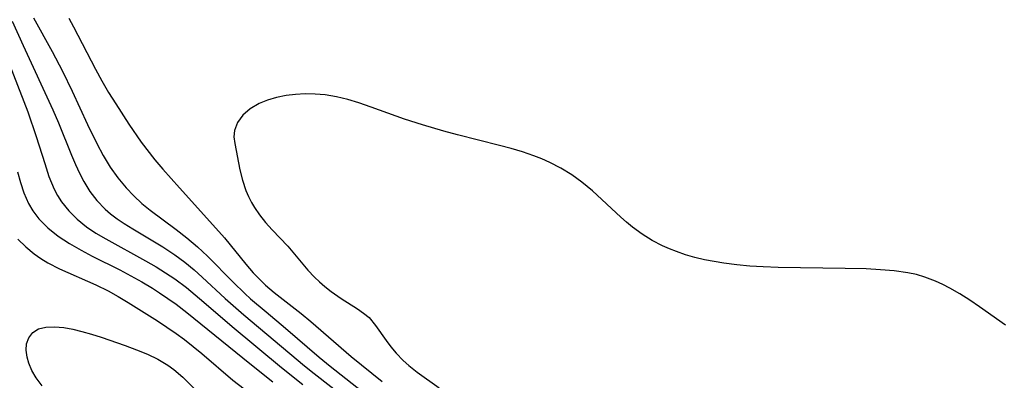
# Model space of a CAD drawing. Header units: metres. Extents: x 1073367 to 1082519, y 1569854 to 1574957.
# Tile 869 of 1056: x 1079737 to 1079869, y 1572331 to 1572379. Entities that reach past the tile are written whole.
import ezdxf

# ---------------------------------------------------------------- set-up
doc = ezdxf.new("R2010")
doc.units = ezdxf.units.M
doc.layers.add('CGG_CurvaNivelLidar_v1', color=253, linetype='Continuous', lineweight=30)

msp = doc.modelspace()

# ---------------------------------------------------------------- linework, layer by layer
at = {"layer": 'CGG_CurvaNivelLidar_v1'}
for p, q in [((1079736.0843, 1572378.6424, 73), (1079737.5543, 1572375.3524, 73)), ((1079738.9322, 1572379.0902, 73.5), (1079741.4516, 1572374.5855, 73.5)), ((1079743.6598, 1572379.037, 74), (1079744.3142, 1572377.8615, 74)), ((1079744.3142, 1572377.8615, 74), (1079747.2346, 1572372.2266, 74)), ((1079737.5543, 1572375.3524, 73), (1079741.5309, 1572366.7555, 73)), ((1079734.9059, 1572375.021, 72.5), (1079738.1699, 1572366.4915, 72.5)), ((1079741.4516, 1572374.5855, 73.5), (1079742.8112, 1572371.9531, 73.5)), ((1079742.8112, 1572371.9531, 73.5), (1079744.1176, 1572369.2762, 73.5)), ((1079747.2346, 1572372.2266, 74), (1079748.0863, 1572370.652, 74)), ((1079748.0863, 1572370.652, 74), (1079748.9792, 1572369.1029, 74)), ((1079744.1176, 1572369.2762, 73.5), (1079746.1756, 1572364.8346, 73.5)), ((1079748.9792, 1572369.1029, 74), (1079749.9445, 1572367.5619, 74)), ((1079772.7241, 1572368.684, 74.5), (1079771.4494, 1572368.4316, 74.5)), ((1079773.9705, 1572368.837, 74.5), (1079772.7241, 1572368.684, 74.5)), ((1079775.2809, 1572368.9089, 74.5), (1079773.9705, 1572368.837, 74.5)), ((1079776.6119, 1572368.8903, 74.5), (1079775.2809, 1572368.9089, 74.5)), ((1079777.9531, 1572368.7721, 74.5), (1079776.6119, 1572368.8903, 74.5)), ((1079779.4526, 1572368.5155, 74.5), (1079777.9531, 1572368.7721, 74.5)), ((1079749.9445, 1572367.5619, 74), (1079751.7133, 1572364.8506, 74)), ((1079769.1318, 1572367.6289, 74.5), (1079767.9371, 1572366.9247, 74.5)), ((1079770.2441, 1572368.0828, 74.5), (1079769.1318, 1572367.6289, 74.5)), ((1079771.4494, 1572368.4316, 74.5), (1079770.2441, 1572368.0828, 74.5)), ((1079780.9507, 1572368.1505, 74.5), (1079779.4526, 1572368.5155, 74.5)), ((1079782.4454, 1572367.7036, 74.5), (1079780.9507, 1572368.1505, 74.5)), ((1079784.1035, 1572367.1392, 74.5), (1079782.4454, 1572367.7036, 74.5)), ((1079738.1699, 1572366.4915, 72.5), (1079739.3267, 1572363.2248, 72.5)), ((1079741.5309, 1572366.7555, 73), (1079742.2773, 1572365.0232, 73)), ((1079766.9566, 1572366.0829, 74.5), (1079766.2063, 1572365.0867, 74.5)), ((1079767.9371, 1572366.9247, 74.5), (1079766.9566, 1572366.0829, 74.5)), ((1079788.5387, 1572365.5499, 74.5), (1079784.1035, 1572367.1392, 74.5)), ((1079742.2773, 1572365.0232, 73), (1079744.0267, 1572360.7139, 73)), ((1079746.1756, 1572364.8346, 73.5), (1079747.4031, 1572362.2813, 73.5)), ((1079751.7133, 1572364.8506, 74), (1079753.3574, 1572362.4633, 74)), ((1079766.2063, 1572365.0867, 74.5), (1079765.7998, 1572364.0224, 74.5)), ((1079790.9639, 1572364.7726, 74.5), (1079788.5387, 1572365.5499, 74.5)), ((1079793.819, 1572363.9417, 74.5), (1079790.9639, 1572364.7726, 74.5)), ((1079765.7998, 1572364.0224, 74.5), (1079765.7465, 1572363.1775, 74.5)), ((1079795.6472, 1572363.4443, 74.5), (1079793.819, 1572363.9417, 74.5)), ((1079801.2391, 1572362.026, 74.5), (1079795.6472, 1572363.4443, 74.5)), ((1079739.3267, 1572363.2248, 72.5), (1079740.4418, 1572359.592, 72.5)), ((1079747.4031, 1572362.2813, 73.5), (1079748.2558, 1572360.6795, 73.5)), ((1079753.3574, 1572362.4633, 74), (1079755.1661, 1572360.1143, 74)), ((1079765.7465, 1572363.1775, 74.5), (1079765.8533, 1572362.294, 74.5)), ((1079765.8533, 1572362.294, 74.5), (1079766.5524, 1572358.7722, 74.5)), ((1079802.7928, 1572361.6035, 74.5), (1079801.2391, 1572362.026, 74.5)), ((1079744.0267, 1572360.7139, 73), (1079744.5665, 1572359.4558, 73)), ((1079804.3255, 1572361.1465, 74.5), (1079802.7928, 1572361.6035, 74.5)), ((1079805.8296, 1572360.6396, 74.5), (1079804.3255, 1572361.1465, 74.5)), ((1079740.4418, 1572359.592, 72.5), (1079741.018, 1572357.8541, 72.5)), ((1079744.5665, 1572359.4558, 73), (1079745.1039, 1572358.3148, 73)), ((1079748.2558, 1572360.6795, 73.5), (1079749.1903, 1572359.1384, 73.5)), ((1079755.1661, 1572360.1143, 74), (1079756.2364, 1572358.8323, 74)), ((1079806.914, 1572360.2235, 74.5), (1079805.8296, 1572360.6396, 74.5)), ((1079807.9732, 1572359.7598, 74.5), (1079806.914, 1572360.2235, 74.5)), ((1079809.4711, 1572358.9796, 74.5), (1079807.9732, 1572359.7598, 74.5)), ((1079736.8031, 1572358.5012, 72), (1079737.1887, 1572357.0657, 72)), ((1079745.1039, 1572358.3148, 73), (1079745.683, 1572357.2114, 73)), ((1079749.1903, 1572359.1384, 73.5), (1079750.214, 1572357.6958, 73.5)), ((1079756.2364, 1572358.8323, 74), (1079758.4473, 1572356.3374, 74)), ((1079766.5524, 1572358.7722, 74.5), (1079766.8926, 1572357.3974, 74.5)), ((1079810.9056, 1572358.089, 74.5), (1079809.4711, 1572358.9796, 74.5)), ((1079812.276, 1572357.0998, 74.5), (1079810.9056, 1572358.089, 74.5)), ((1079737.1887, 1572357.0657, 72), (1079737.6517, 1572355.6829, 72)), ((1079741.018, 1572357.8541, 72.5), (1079741.7017, 1572356.1972, 72.5)), ((1079745.683, 1572357.2114, 73), (1079746.4882, 1572355.8863, 73)), ((1079750.214, 1572357.6958, 73.5), (1079751.3396, 1572356.3394, 73.5)), ((1079766.8926, 1572357.3974, 74.5), (1079767.3431, 1572356.0181, 74.5)), ((1079813.6625, 1572355.9539, 74.5), (1079812.276, 1572357.0998, 74.5)), ((1079737.6517, 1572355.6829, 72), (1079738.2884, 1572354.2559, 72)), ((1079741.7017, 1572356.1972, 72.5), (1079742.1566, 1572355.3241, 72.5)), ((1079746.4882, 1572355.8863, 73), (1079747.4065, 1572354.6619, 73)), ((1079751.3396, 1572356.3394, 73.5), (1079752.3617, 1572355.274, 73.5)), ((1079758.4473, 1572356.3374, 74), (1079763.3171, 1572350.9858, 74)), ((1079767.3431, 1572356.0181, 74.5), (1079767.693, 1572355.1869, 74.5)), ((1079817.4633, 1572352.4473, 74.5), (1079813.6625, 1572355.9539, 74.5)), ((1079738.2884, 1572354.2559, 72), (1079738.8581, 1572353.2952, 72)), ((1079742.1566, 1572355.3241, 72.5), (1079742.677, 1572354.495, 72.5)), ((1079742.677, 1572354.495, 72.5), (1079743.6579, 1572353.2682, 72.5)), ((1079747.4065, 1572354.6619, 73), (1079748.5131, 1572353.5195, 73)), ((1079752.3617, 1572355.274, 73.5), (1079753.4502, 1572354.2777, 73.5)), ((1079753.4502, 1572354.2777, 73.5), (1079754.5463, 1572353.3878, 73.5)), ((1079767.693, 1572355.1869, 74.5), (1079768.1015, 1572354.3759, 74.5)), ((1079768.1015, 1572354.3759, 74.5), (1079768.4825, 1572353.7235, 74.5)), ((1079738.8581, 1572353.2952, 72), (1079739.6739, 1572352.2272, 72)), ((1079743.6579, 1572353.2682, 72.5), (1079744.7933, 1572352.157, 72.5)), ((1079748.5131, 1572353.5195, 73), (1079749.2539, 1572352.8879, 73)), ((1079749.2539, 1572352.8879, 73), (1079750.1313, 1572352.2265, 73)), ((1079754.5463, 1572353.3878, 73.5), (1079758.0372, 1572350.7925, 73.5)), ((1079768.4825, 1572353.7235, 74.5), (1079769.1475, 1572352.7367, 74.5)), ((1079739.6739, 1572352.2272, 72), (1079740.8847, 1572351.0043, 72)), ((1079744.7933, 1572352.157, 72.5), (1079746.0541, 1572351.15, 72.5)), ((1079750.1313, 1572352.2265, 73), (1079751.0494, 1572351.6016, 73)), ((1079751.0494, 1572351.6016, 73), (1079752.2117, 1572350.8728, 73)), ((1079769.1475, 1572352.7367, 74.5), (1079769.9723, 1572351.706, 74.5)), ((1079769.9723, 1572351.706, 74.5), (1079770.8554, 1572350.7332, 74.5)), ((1079818.2444, 1572351.7667, 74.5), (1079817.4633, 1572352.4473, 74.5)), ((1079819.0468, 1572351.1142, 74.5), (1079818.2444, 1572351.7667, 74.5)), ((1079740.8847, 1572351.0043, 72), (1079742.252, 1572349.9043, 72)), ((1079746.0541, 1572351.15, 72.5), (1079747.2952, 1572350.3121, 72.5)), ((1079747.2952, 1572350.3121, 72.5), (1079748.5986, 1572349.5294, 72.5)), ((1079752.2117, 1572350.8728, 73), (1079756.2482, 1572348.4509, 73)), ((1079758.0372, 1572350.7925, 73.5), (1079759.4663, 1572349.662, 73.5)), ((1079763.3171, 1572350.9858, 74), (1079764.4764, 1572349.657, 74)), ((1079770.8554, 1572350.7332, 74.5), (1079772.968, 1572348.5428, 74.5)), ((1079820.3249, 1572350.179, 74.5), (1079819.0468, 1572351.1142, 74.5)), ((1079821.6586, 1572349.3353, 74.5), (1079820.3249, 1572350.179, 74.5)), ((1079736.8687, 1572349.4948, 71.5), (1079737.9113, 1572348.4612, 71.5)), ((1079742.252, 1572349.9043, 72), (1079743.7401, 1572348.9088, 72)), ((1079743.7401, 1572348.9088, 72), (1079745.3118, 1572348.0052, 72)), ((1079748.5986, 1572349.5294, 72.5), (1079753.9212, 1572346.6126, 72.5)), ((1079759.4663, 1572349.662, 73.5), (1079760.8581, 1572348.4783, 73.5)), ((1079764.4764, 1572349.657, 74), (1079767.3181, 1572346.1492, 74)), ((1079823.0494, 1572348.5984, 74.5), (1079821.6586, 1572349.3353, 74.5)), ((1079737.9113, 1572348.4612, 71.5), (1079739.0567, 1572347.5265, 71.5)), ((1079739.0567, 1572347.5265, 71.5), (1079739.9484, 1572346.9095, 71.5)), ((1079745.3118, 1572348.0052, 72), (1079746.7929, 1572347.231, 72)), ((1079756.2482, 1572348.4509, 73), (1079757.8573, 1572347.3833, 73)), ((1079760.8581, 1572348.4783, 73.5), (1079762.2041, 1572347.2401, 73.5)), ((1079772.968, 1572348.5428, 74.5), (1079775.6047, 1572345.373, 74.5)), ((1079823.9615, 1572348.193, 74.5), (1079823.0494, 1572348.5984, 74.5)), ((1079824.8942, 1572347.8294, 74.5), (1079823.9615, 1572348.193, 74.5)), ((1079826.1247, 1572347.4099, 74.5), (1079824.8942, 1572347.8294, 74.5)), ((1079739.9484, 1572346.9095, 71.5), (1079740.8826, 1572346.3447, 71.5)), ((1079740.8826, 1572346.3447, 71.5), (1079742.4277, 1572345.5482, 71.5)), ((1079746.7929, 1572347.231, 72), (1079750.4715, 1572345.3866, 72)), ((1079753.9212, 1572346.6126, 72.5), (1079755.3454, 1572345.7864, 72.5)), ((1079757.8573, 1572347.3833, 73), (1079759.1606, 1572346.4205, 73)), ((1079759.1606, 1572346.4205, 73), (1079760.4189, 1572345.3951, 73)), ((1079762.2041, 1572347.2401, 73.5), (1079765.6401, 1572343.7626, 73.5)), ((1079827.3798, 1572347.0457, 74.5), (1079826.1247, 1572347.4099, 74.5)), ((1079828.6566, 1572346.7387, 74.5), (1079827.3798, 1572347.0457, 74.5)), ((1079829.9308, 1572346.4933, 74.5), (1079828.6566, 1572346.7387, 74.5)), ((1079831.2203, 1572346.2922, 74.5), (1079829.9308, 1572346.4933, 74.5)), ((1079832.9687, 1572346.0725, 74.5), (1079831.2203, 1572346.2922, 74.5)), ((1079742.4277, 1572345.5482, 71.5), (1079747.2919, 1572343.3982, 71.5)), ((1079750.4715, 1572345.3866, 72), (1079751.9542, 1572344.6065, 72)), ((1079755.3454, 1572345.7864, 72.5), (1079756.6056, 1572345.008, 72.5)), ((1079756.6056, 1572345.008, 72.5), (1079757.8356, 1572344.1849, 72.5)), ((1079760.4189, 1572345.3951, 73), (1079761.5013, 1572344.4367, 73)), ((1079767.3181, 1572346.1492, 74), (1079768.2981, 1572345.0209, 74)), ((1079768.2981, 1572345.0209, 74), (1079769.1444, 1572344.1391, 74)), ((1079775.6047, 1572345.373, 74.5), (1079776.5156, 1572344.4084, 74.5)), ((1079834.7331, 1572345.9033, 74.5), (1079832.9687, 1572346.0725, 74.5)), ((1079836.5093, 1572345.7835, 74.5), (1079834.7331, 1572345.9033, 74.5)), ((1079838.497, 1572345.7063, 74.5), (1079836.5093, 1572345.7835, 74.5)), ((1079847.4444, 1572345.5988, 74.5), (1079838.497, 1572345.7063, 74.5)), ((1079850.2859, 1572345.5116, 74.5), (1079847.4444, 1572345.5988, 74.5)), ((1079852.1699, 1572345.4178, 74.5), (1079850.2859, 1572345.5116, 74.5)), ((1079854.03, 1572345.2644, 74.5), (1079852.1699, 1572345.4178, 74.5)), ((1079855.857, 1572345.0033, 74.5), (1079854.03, 1572345.2644, 74.5)), ((1079856.9977, 1572344.7572, 74.5), (1079855.857, 1572345.0033, 74.5)), ((1079751.9542, 1572344.6065, 72), (1079753.4183, 1572343.7902, 72)), ((1079753.4183, 1572343.7902, 72), (1079754.8552, 1572342.9295, 72)), ((1079757.8356, 1572344.1849, 72.5), (1079759.3946, 1572343.0203, 72.5)), ((1079761.5013, 1572344.4367, 73), (1079764.5856, 1572341.5782, 73)), ((1079765.6401, 1572343.7626, 73.5), (1079767.2164, 1572342.2386, 73.5)), ((1079769.1444, 1572344.1391, 74), (1079769.9728, 1572343.3613, 74)), ((1079776.5156, 1572344.4084, 74.5), (1079777.1857, 1572343.7818, 74.5)), ((1079777.1857, 1572343.7818, 74.5), (1079777.8815, 1572343.1857, 74.5)), ((1079858.1163, 1572344.4389, 74.5), (1079856.9977, 1572344.7572, 74.5)), ((1079859.5591, 1572343.8979, 74.5), (1079858.1163, 1572344.4389, 74.5)), ((1079860.5069, 1572343.4594, 74.5), (1079859.5591, 1572343.8979, 74.5)), ((1079747.2919, 1572343.3982, 71.5), (1079748.9262, 1572342.5892, 71.5)), ((1079748.9262, 1572342.5892, 71.5), (1079750.279, 1572341.8377, 71.5)), ((1079754.8552, 1572342.9295, 72), (1079755.782, 1572342.3357, 72)), ((1079755.782, 1572342.3357, 72), (1079758.0001, 1572340.8043, 72)), ((1079759.3946, 1572343.0203, 72.5), (1079761.7353, 1572341.082, 72.5)), ((1079769.9728, 1572343.3613, 74), (1079771.1242, 1572342.3809, 74)), ((1079771.1242, 1572342.3809, 74), (1079774.7198, 1572339.5591, 74)), ((1079777.8815, 1572343.1857, 74.5), (1079778.7578, 1572342.4918, 74.5)), ((1079778.7578, 1572342.4918, 74.5), (1079780.0771, 1572341.5584, 74.5)), ((1079861.4365, 1572342.9722, 74.5), (1079860.5069, 1572343.4594, 74.5)), ((1079862.7876, 1572342.1817, 74.5), (1079861.4365, 1572342.9722, 74.5)), ((1079750.279, 1572341.8377, 71.5), (1079751.6098, 1572341.0406, 71.5)), ((1079751.6098, 1572341.0406, 71.5), (1079755.5098, 1572338.5726, 71.5)), ((1079761.7353, 1572341.082, 72.5), (1079765.5168, 1572337.843, 72.5)), ((1079764.5856, 1572341.5782, 73), (1079767.084, 1572339.3655, 73)), ((1079767.2164, 1572342.2386, 73.5), (1079767.9795, 1572341.5437, 73.5)), ((1079767.9795, 1572341.5437, 73.5), (1079770.0494, 1572339.7691, 73.5)), ((1079780.0771, 1572341.5584, 74.5), (1079782.2636, 1572340.1803, 74.5)), ((1079864.1168, 1572341.3293, 74.5), (1079862.7876, 1572342.1817, 74.5)), ((1079865.4313, 1572340.4343, 74.5), (1079864.1168, 1572341.3293, 74.5)), ((1079758.0001, 1572340.8043, 72), (1079759.4629, 1572339.6888, 72)), ((1079759.4629, 1572339.6888, 72), (1079767.8484, 1572332.8841, 72)), ((1079770.0494, 1572339.7691, 73.5), (1079772.6604, 1572337.6011, 73.5)), ((1079782.2636, 1572340.1803, 74.5), (1079783.0822, 1572339.6303, 74.5)), ((1079783.0822, 1572339.6303, 74.5), (1079783.8115, 1572339.0227, 74.5)), ((1079868.8794, 1572338.0085, 74.5), (1079865.4313, 1572340.4343, 74.5)), ((1079755.5098, 1572338.5726, 71.5), (1079758.0087, 1572336.9008, 71.5)), ((1079767.084, 1572339.3655, 73), (1079775.1805, 1572332.5854, 73)), ((1079774.7198, 1572339.5591, 74), (1079776.0048, 1572338.4951, 74)), ((1079776.0048, 1572338.4951, 74), (1079781.4362, 1572333.8316, 74)), ((1079783.8115, 1572339.0227, 74.5), (1079784.6884, 1572337.983, 74.5)), ((1079738.3393, 1572336.3349, 71), (1079738.8812, 1572337.0197, 71)), ((1079738.8812, 1572337.0197, 71), (1079739.6263, 1572337.5045, 71)), ((1079739.6263, 1572337.5045, 71), (1079740.6066, 1572337.7613, 71)), ((1079740.6066, 1572337.7613, 71), (1079741.7452, 1572337.8006, 71)), ((1079741.7452, 1572337.8006, 71), (1079743.003, 1572337.6774, 71)), ((1079743.003, 1572337.6774, 71), (1079744.1881, 1572337.4673, 71)), ((1079744.1881, 1572337.4673, 71), (1079745.43, 1572337.1773, 71)), ((1079745.43, 1572337.1773, 71), (1079746.703, 1572336.8228, 71)), ((1079765.5168, 1572337.843, 72.5), (1079772.1234, 1572332.3649, 72.5)), ((1079772.6604, 1572337.6011, 73.5), (1079777.1222, 1572333.7465, 73.5)), ((1079784.6884, 1572337.983, 74.5), (1079786.077, 1572335.9564, 74.5)), ((1079738.0277, 1572335.4962, 71), (1079738.3393, 1572336.3349, 71)), ((1079746.703, 1572336.8228, 71), (1079747.9926, 1572336.415, 71)), ((1079747.9926, 1572336.415, 71), (1079751.2197, 1572335.2783, 71)), ((1079758.0087, 1572336.9008, 71.5), (1079759.1311, 1572336.0707, 71.5)), ((1079759.1311, 1572336.0707, 71.5), (1079761.4509, 1572334.2276, 71.5)), ((1079786.077, 1572335.9564, 74.5), (1079786.7158, 1572335.1053, 74.5)), ((1079737.9652, 1572334.6485, 71), (1079738.0277, 1572335.4962, 71)), ((1079738.0898, 1572333.7396, 71), (1079737.9652, 1572334.6485, 71)), ((1079751.2197, 1572335.2783, 71), (1079752.7116, 1572334.721, 71)), ((1079752.7116, 1572334.721, 71), (1079754.1706, 1572334.1203, 71)), ((1079786.7158, 1572335.1053, 74.5), (1079787.4172, 1572334.273, 74.5)), ((1079738.3237, 1572332.9429, 71), (1079738.0898, 1572333.7396, 71)), ((1079754.1706, 1572334.1203, 71), (1079755.5728, 1572333.4494, 71)), ((1079755.5728, 1572333.4494, 71), (1079756.8913, 1572332.6767, 71)), ((1079761.4509, 1572334.2276, 71.5), (1079765.6122, 1572330.679, 71.5)), ((1079777.1222, 1572333.7465, 73.5), (1079778.6302, 1572332.506, 73.5)), ((1079781.4362, 1572333.8316, 74), (1079785.5669, 1572330.4869, 74)), ((1079787.4172, 1572334.273, 74.5), (1079788.3789, 1572333.2946, 74.5)), ((1079788.3789, 1572333.2946, 74.5), (1079789.1259, 1572332.623, 74.5)), ((1079738.7468, 1572331.9538, 71), (1079738.3237, 1572332.9429, 71)), ((1079739.3109, 1572330.9726, 71), (1079738.7468, 1572331.9538, 71)), ((1079756.8913, 1572332.6767, 71), (1079757.7026, 1572332.0943, 71)), ((1079757.7026, 1572332.0943, 71), (1079758.9181, 1572331.049, 71)), ((1079767.8484, 1572332.8841, 72), (1079770.9314, 1572330.4182, 72)), ((1079772.1234, 1572332.3649, 72.5), (1079774.9705, 1572330.0893, 72.5)), ((1079775.1805, 1572332.5854, 73), (1079776.4586, 1572331.5549, 73)), ((1079778.6302, 1572332.506, 73.5), (1079783.6257, 1572328.5423, 73.5)), ((1079789.1259, 1572332.623, 74.5), (1079790.2576, 1572331.7188, 74.5)), ((1079740.1138, 1572329.8864, 71), (1079739.3109, 1572330.9726, 71)), ((1079758.9181, 1572331.049, 71), (1079761.1966, 1572328.7956, 71)), ((1079765.6122, 1572330.679, 71.5), (1079767.0934, 1572329.5124, 71.5)), ((1079776.4586, 1572331.5549, 73), (1079780.9325, 1572328.0813, 73)), ((1079790.2576, 1572331.7188, 74.5), (1079793.1725, 1572329.638, 74.5))]:
    msp.add_line(p, q, dxfattribs=at)

doc.saveas('drawing.dxf')
